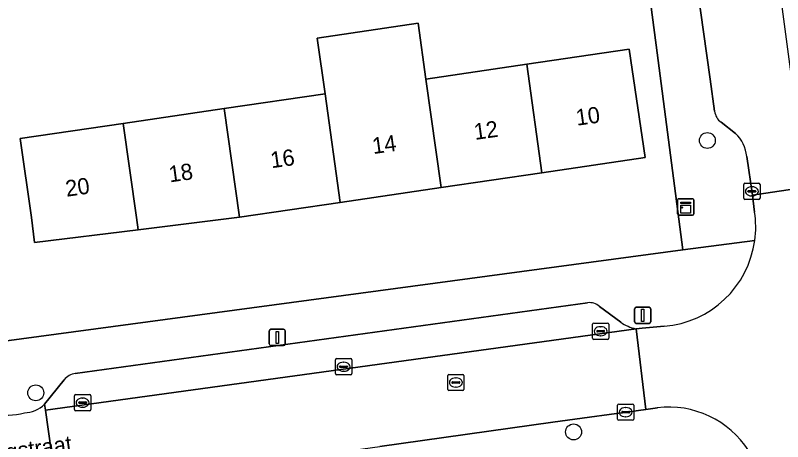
# Model space of a CAD drawing. Extents: x 159053 to 160042, y 380449 to 381423.
# Drawn here: x 159646.2 to 159693.45, y 380986.2 to 381012.45 of the extents above; entities that cross this region are included whole.
import ezdxf

# ---------------------------------------------------------------- set-up
doc = ezdxf.new("R2010")
doc.units = 0
for name, color, linetype in [('IMGEO_Boom', 7, 'Continuous'), ('IMGEO_Erf', 7, 'Continuous'), ('IMGEO_Kast', 7, 'Continuous'), ('IMGEO_Kolk', 7, 'Continuous'), ('IMGEO_Lichtmast', 7, 'Continuous'), ('IMGEO_Muur', 7, 'Continuous'), ('IMGEO_Openbare_ruimte_label', 7, 'Continuous'), ('IMGEO_Pand', 7, 'Continuous'), ('IMGEO_Pand_nummerreeks', 7, 'Continuous'), ('IMGEO_Parkeervlak_open', 7, 'Continuous'), ('IMGEO_Rijbaan_lokaal_open', 7, 'Continuous'), ('IMGEO_Rioolput', 7, 'Continuous'), ('IMGEO_Voetpad_op_trap', 7, 'Continuous'), ('IMGEO_Voetpad_open', 7, 'Continuous')]:
    doc.layers.add(name, color=color, linetype=linetype)

msp = doc.modelspace()

# ---------------------------------------------------------------- linework, layer by layer
at = {"layer": 'IMGEO_Boom'}
for centre in [(159688.814, 381004.745), (159647.453, 380989.206), (159680.574, 380986.801)]:
    msp.add_circle(centre, 0.489, dxfattribs=at)
at = {"layer": 'IMGEO_Erf'}
for points in [[(159684.14, 381022.17), (159675.316, 381020.875), (159674.79, 381024.46), (159673.269, 381024.237), (159673.202, 381024.69), (159659.973, 381023.028), (159660.064, 381022.302), (159656.929, 381021.909), (159652.074, 381021.3), (159651.766, 381023.76), (159656.586, 381024.365), (159659.755, 381024.762), (159659.665, 381025.477), (159650.284, 381024.1), (159650.869, 381020.114), (159641.557, 381018.748), (159643.613, 381005.8), (159643.423, 381005.792), (159645.502, 380992.386), (159687.308, 380998.005), (159685.656, 381010.607)], [(159652.845, 381005.793), (159659.057, 381006.705), (159665.268, 381007.616), (159664.788, 381011.048), (159671.001, 381011.959), (159671.48, 381008.527), (159677.692, 381009.438), (159684.007, 381010.365), (159684.986, 381003.69), (159678.626, 381002.757), (159672.415, 381001.846), (159666.203, 381000.934), (159659.992, 381000.023), (159659.837, 381000), (159653.76, 380999.249), (159647.382, 380998.46), (159647.199, 381000), (159646.486, 381004.86)]]:
    msp.add_lwpolyline(points, close=True, dxfattribs=at)
at = {"layer": 'IMGEO_Kast'}
for p, q in [((159686.98, 381000.225), (159686.98, 381001.066)), ((159686.98, 381001.066), (159686.98, 381000.225)), ((159687.055, 381001.15), (159687.896, 381001.15)), ((159687.896, 381001.15), (159687.055, 381001.15)), ((159687.98, 381001.075), (159687.98, 381000.234)), ((159687.98, 381000.234), (159687.98, 381001.075)), ((159687.905, 381000.15), (159687.064, 381000.15)), ((159687.064, 381000.15), (159687.905, 381000.15))]:
    msp.add_line(p, q, dxfattribs=at)
for points in [[(159687.175, 381000.94), (159687.775, 381000.94), (159687.775, 381000.855), (159687.175, 381000.855), (159687.175, 381000.94)], [(159687.175, 381000.765), (159687.775, 381000.765), (159687.775, 381000.276), (159687.175, 381000.276), (159687.175, 381000.765)]]:
    msp.add_lwpolyline(points, dxfattribs=at)
msp.add_circle((159687.259, 381000.614), 0.0377, dxfattribs=at)
for centre, start, end in [((159687.058, 381001.072), 92.4484, 184.2845), ((159687.058, 381001.072), 92.4484, 184.2845), ((159687.902, 381001.072), 2.4484, 94.2845), ((159687.902, 381001.072), 2.4484, 94.2845), ((159687.058, 381000.228), 182.4484, 274.2845), ((159687.058, 381000.228), 182.4484, 274.2845), ((159687.902, 381000.228), 272.4484, 4.2845), ((159687.902, 381000.228), 272.4484, 4.2845)]:
    msp.add_arc(centre, 0.0779, start, end, dxfattribs=at)
at = {"layer": 'IMGEO_Kolk'}
for p, q in [((159691.054, 381001.186), (159691.054, 381002.038)), ((159691.129, 381002.112), (159691.981, 381002.112)), ((159692.055, 381002.038), (159692.055, 381001.186)), ((159691.313, 381001.606), (159691.313, 381001.618)), ((159691.751, 381001.569), (159691.353, 381001.569)), ((159691.356, 381001.655), (159691.754, 381001.655)), ((159691.542, 381001.892), (159691.567, 381001.892)), ((159691.797, 381001.618), (159691.797, 381001.606)), ((159691.981, 381001.112), (159691.129, 381001.112)), ((159691.565, 381001.332), (159691.54, 381001.332)), ((159681.816, 380993.501), (159682.668, 380993.501)), ((159681.741, 380992.575), (159681.741, 380993.427)), ((159682.043, 380993.044), (159682.441, 380993.044)), ((159682.229, 380993.281), (159682.254, 380993.281)), ((159682.742, 380993.427), (159682.742, 380992.575)), ((159682, 380992.995), (159682, 380993.007)), ((159682.438, 380992.958), (159682.04, 380992.958)), ((159682.252, 380992.721), (159682.227, 380992.721)), ((159682.484, 380993.007), (159682.484, 380992.995)), ((159682.668, 380992.501), (159681.816, 380992.501)), ((159665.909, 380990.389), (159665.909, 380991.241)), ((159665.984, 380991.315), (159666.836, 380991.315)), ((159666.91, 380991.241), (159666.91, 380990.389)), ((159666.168, 380990.809), (159666.168, 380990.821)), ((159666.606, 380990.772), (159666.208, 380990.772)), ((159666.211, 380990.858), (159666.609, 380990.858)), ((159666.397, 380991.095), (159666.422, 380991.095)), ((159666.652, 380990.821), (159666.652, 380990.809)), ((159666.836, 380990.315), (159665.984, 380990.315)), ((159666.42, 380990.535), (159666.395, 380990.535)), ((159649.837, 380988.178), (159649.837, 380989.03)), ((159649.912, 380989.104), (159650.764, 380989.104)), ((159650.325, 380988.884), (159650.35, 380988.884)), ((159650.838, 380989.03), (159650.838, 380988.178)), ((159650.096, 380988.598), (159650.096, 380988.61)), ((159650.534, 380988.561), (159650.136, 380988.561)), ((159650.139, 380988.647), (159650.537, 380988.647)), ((159650.348, 380988.324), (159650.323, 380988.324)), ((159650.58, 380988.61), (159650.58, 380988.598)), ((159683.281, 380987.591), (159683.281, 380988.443)), ((159683.356, 380988.517), (159684.208, 380988.517)), ((159683.769, 380988.297), (159683.794, 380988.297)), ((159684.282, 380988.443), (159684.282, 380987.591)), ((159650.764, 380988.104), (159649.912, 380988.104)), ((159683.54, 380988.011), (159683.54, 380988.023)), ((159683.978, 380987.974), (159683.58, 380987.974)), ((159683.583, 380988.06), (159683.981, 380988.06)), ((159684.024, 380988.023), (159684.024, 380988.011)), ((159684.208, 380987.517), (159683.356, 380987.517)), ((159683.792, 380987.737), (159683.767, 380987.737))]:
    msp.add_line(p, q, dxfattribs=at)
for points in [[(159691.054, 381001.186), (159691.054, 381002.038)], [(159691.129, 381002.112), (159691.981, 381002.112)], [(159692.055, 381002.038), (159692.055, 381001.186)], [(159691.981, 381001.112), (159691.129, 381001.112)], [(159681.816, 380993.501), (159682.668, 380993.501)], [(159681.741, 380992.575), (159681.741, 380993.427)], [(159682.742, 380993.427), (159682.742, 380992.575)], [(159682.668, 380992.501), (159681.816, 380992.501)], [(159665.909, 380990.389), (159665.909, 380991.241)], [(159665.984, 380991.315), (159666.836, 380991.315)], [(159666.91, 380991.241), (159666.91, 380990.389)], [(159666.836, 380990.315), (159665.984, 380990.315)], [(159649.837, 380988.178), (159649.837, 380989.03)], [(159649.912, 380989.104), (159650.764, 380989.104)], [(159650.838, 380989.03), (159650.838, 380988.178)], [(159683.281, 380987.591), (159683.281, 380988.443)], [(159683.356, 380988.517), (159684.208, 380988.517)], [(159684.282, 380988.443), (159684.282, 380987.591)], [(159650.764, 380988.104), (159649.912, 380988.104)], [(159684.208, 380987.517), (159683.356, 380987.517)]]:
    msp.add_lwpolyline(points, dxfattribs=at)
for centre, radius, start, end in [((159691.131, 381002.036), 0.0765, 91.552, 178.448), ((159691.131, 381002.036), 0.0765, 91.552, 178.448), ((159691.979, 381002.036), 0.0765, 1.552, 88.448), ((159691.979, 381002.036), 0.0765, 1.552, 88.448), ((159691.353, 381001.615), 0.0403, 85.8775, 175.7526), ((159691.35, 381001.605), 0.0366, 178.938, 274.7102), ((159691.754, 381001.612), 0.043, 264.8664, 352.4533), ((159691.758, 381001.617), 0.0386, 1.7309, 96.639), ((159691.131, 381001.188), 0.0765, 181.552, 268.448), ((159691.131, 381001.188), 0.0765, 181.552, 268.448), ((159691.979, 381001.188), 0.0765, 271.552, 358.448), ((159691.979, 381001.188), 0.0765, 271.552, 358.448), ((159681.818, 380993.425), 0.0765, 91.552, 178.448), ((159681.818, 380993.425), 0.0765, 91.552, 178.448), ((159682.666, 380993.425), 0.0765, 1.552, 88.448), ((159682.666, 380993.425), 0.0765, 1.552, 88.448), ((159682.04, 380993.004), 0.0403, 85.8775, 175.7526), ((159682.445, 380993.006), 0.0386, 1.7309, 96.639), ((159681.818, 380992.577), 0.0765, 181.552, 268.448), ((159681.818, 380992.577), 0.0765, 181.552, 268.448), ((159682.037, 380992.994), 0.0366, 178.938, 274.7102), ((159682.441, 380993.001), 0.043, 264.8664, 352.4533), ((159682.666, 380992.577), 0.0765, 271.552, 358.448), ((159682.666, 380992.577), 0.0765, 271.552, 358.448), ((159665.986, 380991.239), 0.0765, 91.552, 178.448), ((159665.986, 380991.239), 0.0765, 91.552, 178.448), ((159666.834, 380991.239), 0.0765, 1.552, 88.448), ((159666.834, 380991.239), 0.0765, 1.552, 88.448), ((159666.208, 380990.818), 0.0403, 85.8775, 175.7526), ((159666.205, 380990.808), 0.0366, 178.938, 274.7102), ((159666.609, 380990.815), 0.043, 264.8664, 352.4533), ((159666.613, 380990.82), 0.0386, 1.7309, 96.639), ((159665.986, 380990.391), 0.0765, 181.552, 268.448), ((159665.986, 380990.391), 0.0765, 181.552, 268.448), ((159666.834, 380990.391), 0.0765, 271.552, 358.448), ((159666.834, 380990.391), 0.0765, 271.552, 358.448), ((159649.914, 380989.028), 0.0765, 91.552, 178.448), ((159649.914, 380989.028), 0.0765, 91.552, 178.448), ((159650.762, 380989.028), 0.0765, 1.552, 88.448), ((159650.762, 380989.028), 0.0765, 1.552, 88.448), ((159650.136, 380988.607), 0.0403, 85.8775, 175.7526), ((159650.133, 380988.597), 0.0366, 178.938, 274.7102), ((159650.537, 380988.604), 0.043, 264.8664, 352.4533), ((159650.541, 380988.609), 0.0386, 1.7309, 96.639), ((159683.358, 380988.441), 0.0765, 91.552, 178.448), ((159683.358, 380988.441), 0.0765, 91.552, 178.448), ((159684.206, 380988.441), 0.0765, 1.552, 88.448), ((159684.206, 380988.441), 0.0765, 1.552, 88.448), ((159649.914, 380988.18), 0.0765, 181.552, 268.448), ((159649.914, 380988.18), 0.0765, 181.552, 268.448), ((159650.762, 380988.18), 0.0765, 271.552, 358.448), ((159650.762, 380988.18), 0.0765, 271.552, 358.448), ((159683.58, 380988.02), 0.0403, 85.8775, 175.7526), ((159683.577, 380988.01), 0.0366, 178.938, 274.7102), ((159683.981, 380988.017), 0.043, 264.8664, 352.4533), ((159683.985, 380988.022), 0.0386, 1.7309, 96.639), ((159683.358, 380987.593), 0.0765, 181.552, 268.448), ((159683.358, 380987.593), 0.0765, 181.552, 268.448), ((159684.206, 380987.593), 0.0765, 271.552, 358.448), ((159684.206, 380987.593), 0.0765, 271.552, 358.448)]:
    msp.add_arc(centre, radius, start, end, dxfattribs=at)
for centre, major_axis, ratio, start_param, end_param in [((159691.541, 381001.612), (-0.387, 0.002), 0.722429, 4.712389, 7.853982), ((159691.566, 381001.612), (-0.39, 0.002), 0.717154, 1.570796, 4.712389), ((159682.228, 380993.001), (-0.387, 0.002), 0.722429, 4.712389, 7.853982), ((159682.253, 380993.001), (-0.39, 0.002), 0.717154, 1.570796, 4.712389), ((159666.396, 380990.815), (-0.387, 0.002), 0.722429, 4.712389, 7.853982), ((159666.421, 380990.815), (-0.39, 0.002), 0.717154, 1.570796, 4.712389), ((159650.324, 380988.604), (-0.387, 0.002), 0.722429, 4.712389, 7.853982), ((159650.349, 380988.604), (-0.39, 0.002), 0.717154, 1.570796, 4.712389), ((159683.768, 380988.017), (-0.387, 0.002), 0.722429, 4.712389, 7.853982), ((159683.793, 380988.017), (-0.39, 0.002), 0.717154, 1.570796, 4.712389)]:
    msp.add_ellipse(centre, major_axis=major_axis, ratio=ratio, start_param=start_param, end_param=end_param, dxfattribs=at)
at = {"layer": 'IMGEO_Lichtmast'}
for p, q in [((159684.436, 380994.479), (159685.226, 380994.479)), ((159685.226, 380994.479), (159684.436, 380994.479)), ((159684.336, 380993.579), (159684.336, 380994.379)), ((159684.336, 380994.379), (159684.336, 380993.579)), ((159685.326, 380994.379), (159685.326, 380993.579)), ((159685.326, 380993.579), (159685.326, 380994.379)), ((159661.829, 380992.219), (159661.829, 380993.019)), ((159661.829, 380993.019), (159661.829, 380992.219)), ((159661.929, 380993.119), (159662.719, 380993.119)), ((159662.719, 380993.119), (159661.929, 380993.119)), ((159662.819, 380993.019), (159662.819, 380992.219)), ((159662.819, 380992.219), (159662.819, 380993.019)), ((159685.226, 380993.479), (159684.436, 380993.479)), ((159684.436, 380993.479), (159685.226, 380993.479)), ((159662.719, 380992.119), (159661.929, 380992.119)), ((159661.929, 380992.119), (159662.719, 380992.119))]:
    msp.add_line(p, q, dxfattribs=at)
for points in [[(159684.756, 380994.354), (159684.906, 380994.354), (159684.906, 380993.604), (159684.756, 380993.604), (159684.756, 380994.354)], [(159662.249, 380992.994), (159662.399, 380992.994), (159662.399, 380992.244), (159662.249, 380992.244), (159662.249, 380992.994)]]:
    msp.add_lwpolyline(points, dxfattribs=at)
for centre, start, end in [((159684.436, 380994.379), 90, 180), ((159684.436, 380994.379), 90, 180), ((159685.226, 380994.379), 0, 90), ((159685.226, 380994.379), 360, 90), ((159684.436, 380993.579), 180, 270), ((159684.436, 380993.579), 180, 270), ((159685.226, 380993.579), 270, 0), ((159685.226, 380993.579), 270, 0), ((159661.929, 380993.019), 90, 180), ((159661.929, 380993.019), 90, 180), ((159662.719, 380993.019), 0, 90), ((159662.719, 380993.019), 360, 90), ((159661.929, 380992.219), 180, 270), ((159661.929, 380992.219), 180, 270), ((159662.719, 380992.219), 270, 0), ((159662.719, 380992.219), 270, 0)]:
    msp.add_arc(centre, 0.1, start, end, dxfattribs=at)
at = {"layer": 'IMGEO_Muur'}
msp.add_lwpolyline([(159684.14, 381022.17), (159685.656, 381010.607)], dxfattribs=at)
at = {"layer": 'IMGEO_Pand'}
for points in [[(159666.203, 381000.934), (159672.415, 381001.846), (159671.48, 381008.527), (159671.001, 381011.959), (159664.788, 381011.048), (159665.268, 381007.616)], [(159678.626, 381002.757), (159684.986, 381003.69), (159684.007, 381010.365), (159677.692, 381009.438)], [(159678.626, 381002.757), (159677.692, 381009.438), (159671.48, 381008.527), (159672.415, 381001.846)], [(159666.203, 381000.934), (159665.268, 381007.616), (159659.057, 381006.705), (159659.992, 381000.023)], [(159652.845, 381005.793), (159653.655, 381000), (159653.76, 380999.249), (159659.837, 381000), (159659.992, 381000.023), (159659.057, 381006.705)], [(159652.845, 381005.793), (159646.486, 381004.86), (159647.199, 381000), (159647.382, 380998.46), (159653.76, 380999.249), (159653.655, 381000)]]:
    msp.add_lwpolyline(points, close=True, dxfattribs=at)
at = {"layer": 'IMGEO_Parkeervlak_open'}
for points in [[(159681.433, 380994.757), (159649.888, 380990.4)], [(159683.475, 380993.559), (159682.178, 380994.529)], [(159648.044, 380988.138), (159684.422, 380993.158)], [(159649.198, 380990.016), (159647.992, 380988.506)], [(159647.992, 380988.506), (159648.044, 380988.138)]]:
    msp.add_lwpolyline(points, dxfattribs=at)
for centre, radius, start, end in [((159681.538, 380993.769), 0.994, 49.9006, 96.0669), ((159684.84, 380995.464), 2.343, 234.3732, 259.7271), ((159650.005, 380989.378), 1.029, 96.5313, 141.6625)]:
    msp.add_arc(centre, radius, start, end, dxfattribs=at)
at = {"layer": 'IMGEO_Rijbaan_lokaal_open'}
for points in [[(159691.234, 381003.753), (159691.59, 381001.381), (159695.018, 381001.889), (159694.531, 381005.393), (159694.287, 381006.515), (159692.295, 381021.493), (159691.614, 381026.377), (159691.446, 381027.813), (159691.441, 381027.917), (159689.604, 381041.734), (159688.653, 381048.555), (159683.492, 381086.37), (159678.493, 381085.883), (159686.517, 381026.277), (159687.185, 381021.364), (159688.989, 381008.512), (159689.262, 381006.55)], [(159689.655, 381005.867), (159690.548, 381005.182)], [(159695.182, 381000.652), (159695.018, 381001.889), (159691.59, 381001.381), (159691.723, 381000.333)], [(159686.149, 380993.304), (159684.804, 380993.198), (159684.422, 380993.158), (159685.022, 380988.188), (159685.732, 380988.293)], [(159632.08, 380985.974), (159631.757, 380985.948), (159630.712, 380985.796), (159631.442, 380980.776), (159648.745, 380983.173), (159648.044, 380988.138), (159647.992, 380988.506)]]:
    msp.add_lwpolyline(points, dxfattribs=at)
msp.add_lwpolyline([(159685.022, 380988.188), (159684.422, 380993.158), (159648.044, 380988.138), (159648.745, 380983.173), (159668.641, 380985.91), (159679.29, 380987.399)], close=True, dxfattribs=at)
for centre, radius, start, end in [((159690.251, 381006.664), 0.995, 186.5966, 233.2359), ((159689.036, 381003.577), 2.205, 4.5754, 46.7118), ((159685.698, 380999.424), 6.093, 352.1486, 8.5754), ((159685.653, 380999.421), 6.137, 274.6337, 352.237), ((159645.591, 380992.701), 4.869, 190.9556, 283.8131), ((159646.671, 380989.87), 1.899, 272.504, 314.0829), ((159686.426, 380982.472), 5.862, 32.6889, 96.8001)]:
    msp.add_arc(centre, radius, start, end, dxfattribs=at)
at = {"layer": 'IMGEO_Rioolput'}
for p, q in [((159672.824, 380989.418), (159672.824, 380990.27)), ((159672.899, 380990.344), (159673.751, 380990.344)), ((159673.825, 380990.27), (159673.825, 380989.418)), ((159673.083, 380989.838), (159673.083, 380989.85)), ((159673.521, 380989.801), (159673.123, 380989.801)), ((159673.126, 380989.887), (159673.524, 380989.887)), ((159673.312, 380990.124), (159673.337, 380990.124)), ((159673.567, 380989.85), (159673.567, 380989.838)), ((159673.751, 380989.344), (159672.899, 380989.344)), ((159673.335, 380989.564), (159673.31, 380989.564))]:
    msp.add_line(p, q, dxfattribs=at)
for points in [[(159672.824, 380989.418), (159672.824, 380990.27)], [(159672.899, 380990.344), (159673.751, 380990.344)], [(159673.825, 380990.27), (159673.825, 380989.418)], [(159673.751, 380989.344), (159672.899, 380989.344)]]:
    msp.add_lwpolyline(points, dxfattribs=at)
for centre, radius, start, end in [((159672.901, 380990.268), 0.0765, 91.552, 178.448), ((159672.901, 380990.268), 0.0765, 91.552, 178.448), ((159673.749, 380990.268), 0.0765, 1.552, 88.448), ((159673.749, 380990.268), 0.0765, 1.552, 88.448), ((159673.123, 380989.847), 0.0403, 85.8775, 175.7526), ((159673.12, 380989.837), 0.0366, 178.938, 274.7102), ((159673.524, 380989.844), 0.043, 264.8664, 352.4533), ((159673.528, 380989.849), 0.0386, 1.7309, 96.639), ((159672.901, 380989.42), 0.0765, 181.552, 268.448), ((159672.901, 380989.42), 0.0765, 181.552, 268.448), ((159673.749, 380989.42), 0.0765, 271.552, 358.448), ((159673.749, 380989.42), 0.0765, 271.552, 358.448)]:
    msp.add_arc(centre, radius, start, end, dxfattribs=at)
for centre, major_axis, ratio, start_param, end_param in [((159673.311, 380989.844), (-0.387, 0.002), 0.722429, 4.712389, 7.853982), ((159673.336, 380989.844), (-0.39, 0.002), 0.717154, 1.570796, 4.712389)]:
    msp.add_ellipse(centre, major_axis=major_axis, ratio=ratio, start_param=start_param, end_param=end_param, dxfattribs=at)
at = {"layer": 'IMGEO_Voetpad_op_trap'}
for points in [[(159691.734, 380998.592), (159687.308, 380998.005), (159645.502, 380992.386), (159640.811, 380991.776)], [(159649.888, 380990.4), (159681.433, 380994.757)], [(159682.178, 380994.529), (159683.475, 380993.559)], [(159684.422, 380993.158), (159684.804, 380993.198), (159686.149, 380993.304)], [(159647.992, 380988.506), (159649.198, 380990.016)], [(159685.732, 380988.293), (159685.022, 380988.188), (159679.29, 380987.399), (159668.641, 380985.91)]]:
    msp.add_lwpolyline(points, dxfattribs=at)
for centre, radius, start, end in [((159685.653, 380999.421), 6.137, 274.6337, 352.237), ((159681.538, 380993.769), 0.994, 49.9006, 96.0669), ((159684.84, 380995.464), 2.343, 234.3732, 259.7271), ((159645.591, 380992.701), 4.869, 190.9556, 283.8131), ((159650.005, 380989.378), 1.029, 96.5313, 141.6625), ((159646.671, 380989.87), 1.899, 272.504, 314.0829), ((159686.426, 380982.472), 5.862, 32.6889, 96.8001)]:
    msp.add_arc(centre, radius, start, end, dxfattribs=at)
at = {"layer": 'IMGEO_Voetpad_open'}
for points in [[(159669.953, 381165.657), (159669.776, 381168.312), (159669.733, 381168.961), (159669.207, 381176.73), (159664.635, 381176.427), (159667.199, 381135.088), (159667.53, 381130.39), (159668.05, 381130.466), (159669.393, 381130.571), (159683.353, 381027.651), (159683.561, 381026.116), (159684.14, 381022.17), (159685.656, 381010.607), (159687.308, 380998.005), (159691.734, 380998.592)], [(159689.262, 381006.55), (159688.989, 381008.512), (159687.185, 381021.364), (159686.517, 381026.277), (159678.493, 381085.883), (159678.132, 381088.567), (159674.799, 381113.326), (159674.429, 381116.074), (159672.578, 381129.824)], [(159690.548, 381005.182), (159689.655, 381005.867)], [(159691.723, 381000.333), (159691.59, 381001.381), (159691.234, 381003.753)]]:
    msp.add_lwpolyline(points, dxfattribs=at)
for centre, radius, start, end in [((159690.251, 381006.664), 0.995, 186.5966, 233.2359), ((159689.036, 381003.577), 2.205, 4.5754, 46.7118), ((159685.698, 380999.424), 6.093, 352.1486, 8.5754)]:
    msp.add_arc(centre, radius, start, end, dxfattribs=at)

# ---------------------------------------------------------------- texts
at = {"layer": 'IMGEO_Openbare_ruimte_label'}
msp.add_text('van Blankenburgstraat', height=1, rotation=7.6439, dxfattribs=at).set_placement((159636.464, 380983.821))
at = {"layer": 'IMGEO_Pand_nummerreeks'}
for s, p in [('10', (159680.78, 381005.65)), ('12', (159674.507, 381004.777)), ('14', (159668.242, 381003.906)), ('16', (159661.975, 381003.035)), ('18', (159655.711, 381002.163)), ('20', (159649.353, 381001.279))]:
    msp.add_text(s, height=1, rotation=7.918, dxfattribs=at).set_placement(p)

doc.saveas('drawing.dxf')
